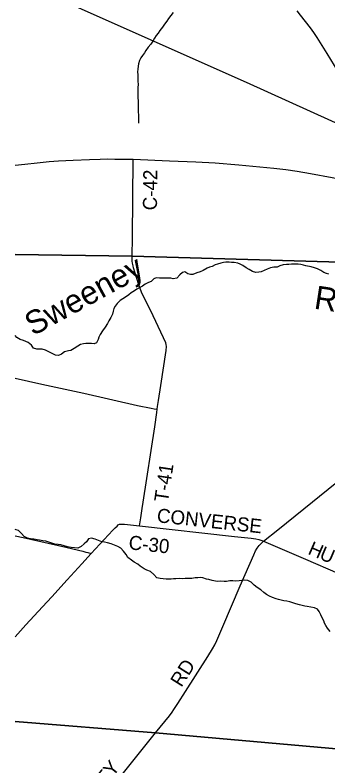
# Model space of a CAD drawing. Extents: x 114604 to 551442, y 316898 to 567001.
# Drawn here: x 114843 to 121526, y 429812 to 445868 of the extents above; entities that cross this region are included whole.
import ezdxf

# ---------------------------------------------------------------- set-up
doc = ezdxf.new("R2010")
doc.units = 0
for name, color, linetype in [('_CIVIL_CONSTRUCTION', 7, 'Continuous'), ('GE_P_Alignment_1000_Bearings', 7, 'Continuous'), ('GE_P_Alignment_1000_Cardinal_Points', 7, 'Continuous'), ('GE_P_Alignment_500_Bearings', 7, 'Continuous'), ('GE_P_Alignment_500_Distances', 7, 'Continuous'), ('PM_P_Cells', 7, 'Continuous'), ('PM_P_CL_Double_Solid', 7, 'Continuous'), ('PM_P_Crosswalk', 7, 'Continuous'), ('PM_P_Stop_Line', 7, 'Continuous'), ('RS_Raster1', 7, 'Continuous')]:
    doc.layers.add(name, color=color, linetype=linetype)

msp = doc.modelspace()

# ---------------------------------------------------------------- linework, layer by layer
at = {"layer": '_CIVIL_CONSTRUCTION'}
for points in [[(114843, 442661), (115052, 442681), (115315, 442709), (115569, 442735), (115774, 442750), (116083, 442765), (116436, 442778), (116664, 442787), (116817, 442790), (116974, 442787), (117139, 442785), (117310, 442783), (117368, 442783)], [(117368, 442783), (118145, 442753), (118705, 442731), (119116, 442711), (119624, 442664), (120367, 442595), (120626, 442566), (120868, 442527), (121155, 442477), (121613, 442394), (121786, 442361), (121828, 442354)]]:
    msp.add_lwpolyline(points, dxfattribs=at)
at = {"layer": 'GE_P_Alignment_1000_Bearings'}
msp.add_lwpolyline([(114843, 446635), (114861, 446627), (119778, 444430), (123501, 442743), (125726, 441762), (128111, 440653), (128479, 440489)], dxfattribs=at)
at = {"layer": 'GE_P_Alignment_1000_Cardinal_Points'}
for points in [[(117876, 437439), (117888, 437495), (117906, 437624), (117954, 437946), (118070, 438697), (118077, 438778), (118073, 438824), (118065, 438859), (118015, 438968), (117735, 439559), (117561, 439910), (117524, 440001), (117482, 440122), (117374, 440465), (117363, 440506), (117351, 440561), (117346, 440605), (117343, 440658), (117344, 440708)], [(114843, 438105), (115416, 437977), (116312, 437780), (117461, 437519), (117750, 437459), (117815, 437448), (117876, 437439)], [(117503, 434945), (117530, 435121), (117557, 435315), (117581, 435453), (117825, 437065), (117871, 437372), (117876, 437439)]]:
    msp.add_lwpolyline(points, dxfattribs=at)
at = {"layer": 'GE_P_Alignment_500_Bearings'}
for points in [[(120862, 445959), (120934, 445867), (121146, 445593), (121219, 445492), (121288, 445388), (121502, 445045), (121658, 444790), (121874, 444437), (122107, 444056), (122315, 443716), (122433, 443527), (122852, 442840), (123052, 442512)], [(117344, 440708), (117354, 441119), (117368, 442783)], [(120152, 434616), (120452, 434862), (122082, 436180), (122311, 436367), (122821, 436776), (123227, 437106), (123407, 437251)], [(116469, 434353), (116747, 434656), (116931, 434852), (116979, 434902), (117023, 434943), (117049, 434965), (117077, 434979), (117104, 434983), (117183, 434979), (117503, 434945)], [(117503, 434945), (119532, 434720), (119889, 434683), (119985, 434668), (120049, 434653), (120111, 434632), (120152, 434616)], [(114843, 434736), (115014, 434696), (115927, 434489), (116196, 434425), (116292, 434404), (116355, 434387), (116397, 434377), (116469, 434353)], [(117845, 430520), (118139, 430886), (118198, 430964), (118236, 431018), (118321, 431147), (118483, 431404), (118958, 432150), (119062, 432317), (119108, 432404), (119150, 432493), (119278, 432795), (119654, 433666), (119940, 434326), (119980, 434414), (120013, 434472), (120032, 434499), (120053, 434524), (120098, 434569), (120152, 434616)], [(120152, 434616), (121043, 434235), (121733, 433936), (122155, 433757), (122515, 433601), (122844, 433454), (122903, 433426), (122968, 433405), (123126, 433371), (123299, 433340), (123961, 433213), (124828, 433044), (126082, 432808), (126596, 432708), (126660, 432692), (126792, 432676), (126822, 432674)], [(114843, 432577), (115073, 432827), (115428, 433212), (115627, 433430), (115957, 433794), (116268, 434132), (116469, 434353)], [(115820, 427975), (116582, 428942), (117156, 429666), (117845, 430520)]]:
    msp.add_lwpolyline(points, dxfattribs=at)
at = {"layer": 'GE_P_Alignment_500_Distances'}
for points in [[(124261, 440514), (117343, 440710), (114843, 440749)], [(114843, 440749), (117343, 440710), (124261, 440514), (125988, 440509), (126332, 440501), (127267, 440479), (127654, 440470), (128127, 440459), (128158, 440458), (128801, 440444), (129305, 440437), (129824, 440418), (129960, 440416), (130670, 440400), (130865, 440395), (131182, 440388), (131530, 440380), (131888, 440371), (132489, 440358), (133681, 440330), (133879, 440325), (134855, 440302)], [(114843, 430764), (117844, 430522), (126052, 429792)], [(126052, 429792), (117844, 430522), (114843, 430764)]]:
    msp.add_lwpolyline(points, dxfattribs=at)
at = {"layer": 'PM_P_Cells'}
for points in [[(118219, 445923), (118171, 445861), (118120, 445790), (118084, 445738), (118038, 445674), (117992, 445607), (117934, 445537), (117899, 445481), (117859, 445428), (117823, 445370), (117785, 445312), (117743, 445247), (117688, 445179), (117634, 445107), (117606, 445056), (117566, 445002), (117530, 444952), (117501, 444894), (117477, 444827), (117473, 444775), (117463, 444707), (117460, 444653), (117464, 444587), (117466, 444525), (117464, 444464), (117469, 444378), (117465, 444328), (117465, 444260), (117462, 444210), (117462, 444142), (117466, 444091), (117470, 444039), (117473, 443985), (117475, 443913), (117473, 443861), (117475, 443793), (117478, 443737), (117480, 443670), (117482, 443620), (117482, 443558)], [(121238, 440465), (121166, 440481), (121054, 440505), (121002, 440520), (120944, 440532), (120890, 440538), (120822, 440542), (120748, 440541), (120690, 440531), (120640, 440531), (120571, 440527), (120501, 440503), (120439, 440480), (120373, 440474), (120301, 440462), (120225, 440432), (120160, 440403), (120100, 440379), (120050, 440367), (119982, 440363), (119914, 440386), (119844, 440426), (119778, 440466), (119706, 440511), (119654, 440539), (119598, 440563), (119522, 440574), (119468, 440577), (119419, 440581), (119348, 440587), (119296, 440576), (119240, 440559), (119170, 440543), (119115, 440527), (119051, 440493), (118999, 440477), (118943, 440458), (118863, 440404), (118794, 440378), (118722, 440358), (118638, 440323), (118588, 440319), (118536, 440335), (118468, 440379), (118418, 440366), (118363, 440312), (118295, 440240), (118223, 440230), (118167, 440244), (118107, 440240), (118037, 440243), (117981, 440241), (117931, 440239), (117858, 440248), (117808, 440230), (117752, 440170), (117694, 440150), (117624, 440116), (117567, 440070), (117511, 440044), (117445, 440009), (117393, 439971), (117324, 439925), (117272, 439885), (117200, 439839), (117146, 439803), (117089, 439765), (117023, 439702), (116979, 439646), (116956, 439594), (116942, 439533), (116926, 439475), (116886, 439399), (116845, 439327), (116817, 439271), (116767, 439197), (116714, 439117), (116660, 439039), (116631, 438983), (116621, 438931), (116585, 438859), (116535, 438841), (116475, 438844), (116409, 438846), (116358, 438846), (116306, 438838), (116242, 438826), (116186, 438785), (116108, 438737), (116035, 438695), (115985, 438689), (115903, 438665), (115833, 438614), (115769, 438592), (115706, 438594), (115637, 438628), (115565, 438665), (115491, 438703), (115419, 438721), (115365, 438726), (115310, 438722)], [(121546, 440325), (121492, 440341), (121438, 440366), (121370, 440406), (121304, 440438), (121238, 440465)], [(115310, 438722), (115238, 438742), (115195, 438807), (115127, 438869), (115075, 438891), (115023, 438909), (114955, 438928), (114885, 438976), (114843, 439015)], [(117161, 434408), (117103, 434470), (117037, 434503), (116893, 434559), (116817, 434580), (116757, 434596), (116697, 434608), (116623, 434634), (116551, 434661), (116479, 434685), (116413, 434671), (116367, 434605), (116317, 434561), (116252, 434506), (116182, 434472), (116114, 434474), (116042, 434484), (115960, 434501), (115890, 434521), (115818, 434537), (115762, 434548), (115696, 434556), (115632, 434578), (115568, 434595), (115498, 434617), (115436, 434629), (115366, 434637), (115313, 434648), (115247, 434660), (115173, 434670), (115111, 434683), (115039, 434717), (114978, 434785), (114918, 434846), (114864, 434862), (114843, 434870)], [(121575, 432688), (121515, 432761), (121483, 432813), (121453, 432867), (121439, 432919), (121404, 432980), (121372, 433044), (121336, 433112), (121302, 433163), (121236, 433193), (121160, 433205), (121084, 433224), (121032, 433230), (120974, 433240), (120920, 433258), (120842, 433281), (120778, 433301), (120708, 433323), (120650, 433335), (120586, 433346), (120524, 433356), (120472, 433370), (120418, 433386), (120342, 433411), (120274, 433443), (120212, 433482), (120156, 433524), (120090, 433578), (120016, 433625), (119948, 433681), (119886, 433739), (119814, 433780), (119744, 433788), (119686, 433778), (119632, 433768), (119554, 433765), (119494, 433769), (119428, 433769), (119362, 433755), (119306, 433758), (119234, 433766), (119177, 433758), (119125, 433764), (119055, 433775), (118983, 433801), (118931, 433809), (118855, 433832), (118803, 433840), (118745, 433836), (118691, 433832), (118619, 433823), (118475, 433823), (118415, 433817), (118354, 433818), (118278, 433816), (118226, 433816), (118176, 433808), (118126, 433804), (118070, 433809), (118004, 433815), (117940, 433821), (117872, 433836), (117804, 433906), (117734, 433968), (117656, 433997), (117598, 434025), (117518, 434084), (117462, 434124), (117385, 434170), (117333, 434215), (117255, 434267), (117219, 434333), (117161, 434408)]]:
    msp.add_lwpolyline(points, dxfattribs=at)
at = {"layer": 'RS_Raster1'}
for points in [[(114843, 440749), (117343, 440710), (124261, 440514), (125988, 440509), (126332, 440501), (127267, 440479), (127654, 440470), (128127, 440459), (128158, 440458), (128801, 440444), (129305, 440437), (129824, 440418), (129960, 440416), (130670, 440400), (130865, 440395), (131182, 440388), (131530, 440380), (131888, 440371), (132489, 440358), (133681, 440330), (133879, 440325), (134855, 440302)], [(134855, 440302), (133879, 440325), (133681, 440330), (132489, 440358), (131888, 440371), (131530, 440380), (131182, 440388), (130865, 440395), (130670, 440400), (129960, 440416), (129824, 440418), (129305, 440437), (128801, 440444), (128158, 440458), (128127, 440459), (127654, 440470), (127267, 440479), (126332, 440501), (125988, 440509), (124261, 440514), (117343, 440710), (114843, 440749)]]:
    msp.add_lwpolyline(points, dxfattribs=at)

# ---------------------------------------------------------------- texts
at = {"layer": 'PM_P_CL_Double_Solid'}
for s, rotation, p in [('C-42', 89.3809, (117873, 441691)), ('CONVERSE', 353.8838, (117861, 435025)), ('C-30', 353.8799, (117258, 434447)), ('H', 336.3523, (121078, 434352)), ('U', 336.9349, (121322, 434245)), ('RD', 57.6757, (118394, 431481)), ('CITY', 51.2882, (116527, 429063))]:
    msp.add_text(s, height=300, rotation=rotation, dxfattribs=at).set_placement(p)
at = {"layer": 'PM_P_Crosswalk'}
msp.add_text('T-41', height=300, rotation=81.531, dxfattribs=at).set_placement((118108, 435440))
at = {"layer": 'PM_P_Stop_Line'}
for s, height, rotation, p in [('Sweeney', 499.9, 28.741, (115226, 438997)), ('Run', 500, 351.3295, (121211, 439592))]:
    msp.add_text(s, height=height, rotation=rotation, dxfattribs=at).set_placement(p)

doc.saveas('drawing.dxf')
